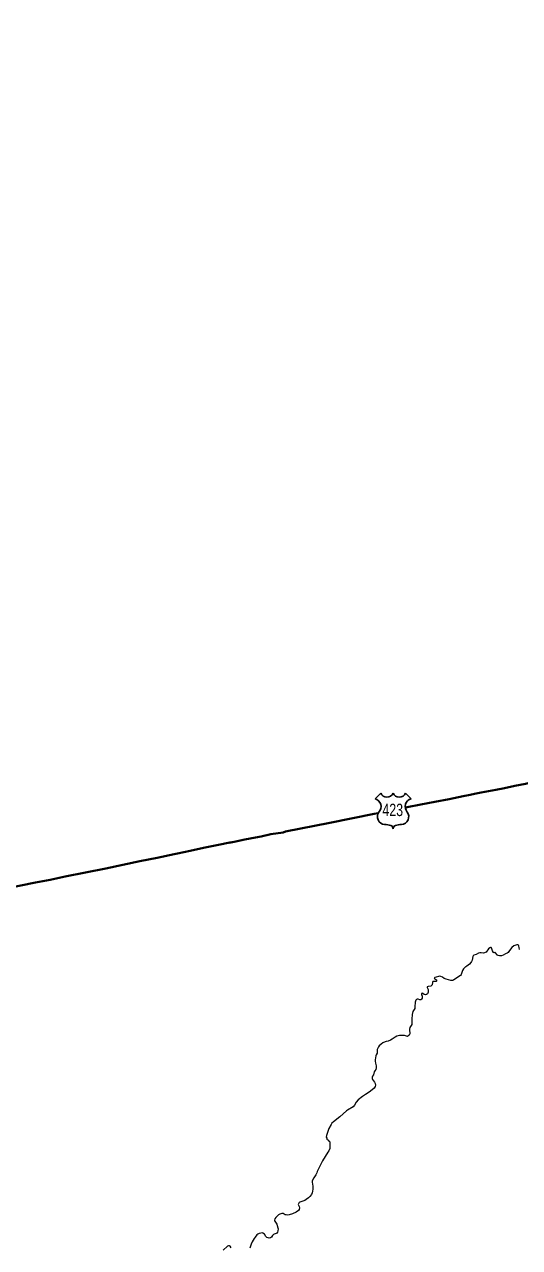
# Model space of a CAD drawing. Extents: x -1643653 to 4543381, y 1624270 to 13878484.
# Drawn here: x 587242 to 590040, y 8912077 to 8918990 of the extents above; entities that cross this region are included whole.
import ezdxf
from ezdxf.enums import TextEntityAlignment as Align

# ---------------------------------------------------------------- set-up
doc = ezdxf.new("R2010")
doc.units = 0
doc.header["$LTSCALE"] = 160
doc.layers.add('6', color=7, linetype='Continuous', lineweight=13)
doc.layers.add('60', color=7, linetype='Continuous', lineweight=13)

msp = doc.modelspace()

# ---------------------------------------------------------------- linework, layer by layer
at = {"layer": '6', "lineweight": 25}
for p, q in [((589223.6, 8914613.8), (589255.6, 8914645.8)), ((589395.4, 8914645.8), (589427.4, 8914613.8))]:
    msp.add_line(p, q, dxfattribs=at)
at = {"layer": '6', "lineweight": 40}
for points in [[(590967.2, 8914985.2), (590878.4, 8914955.6), (590794.3, 8914928.8), (590714.1, 8914902.8), (590638.7, 8914877.7), (590563.6, 8914852.3), (590490.5, 8914828.4), (590417.3, 8914804.2), (590344.2, 8914780.3), (590271, 8914756.5), (590202.2, 8914734.8), (590164.9, 8914722.1), (590133.8, 8914713.2), (590073.3, 8914697.5), (590013.2, 8914685.6), (589955.9, 8914674.1), (589907.1, 8914664.4), (589864, 8914655.5), (589824, 8914648.4), (589785.5, 8914641.2), (589761.6, 8914635.9), (589721.8, 8914628.2)], [(589721.8, 8914628.2), (589642.1, 8914611.9), (589562.3, 8914595.5), (589483.2, 8914580.8), (589404.8, 8914565.2), (589393.5, 8914562.8)], [(589240.3, 8914531.9), (589219.4, 8914527.9), (588967.4, 8914478), (588717.5, 8914427.5), (588703.5, 8914423.5), (588633.7, 8914412.4), (588579.1, 8914399.7), (588527.3, 8914390), (588477.7, 8914381.7), (588437.3, 8914372.2), (588399.5, 8914364.9)], [(588411.7, 8914367.2), (588329.2, 8914351.8), (588253.3, 8914335.7), (588178.5, 8914319.1), (588105.9, 8914304.4), (588087.3, 8914299.9)], [(587942.9, 8914269.9), (587894.7, 8914259.8), (587797.8, 8914239.6), (587700.8, 8914220), (587586.4, 8914197.2), (587471.4, 8914174.2), (587387.3, 8914155.4), (587304, 8914139.1), (587220.7, 8914122.7), (587137.7, 8914106.3), (587056.1, 8914089), (587006.5, 8914079.3)], [(588087.3, 8914299.9), (587991.2, 8914280), (587942.9, 8914269.9)]]:
    msp.add_lwpolyline(points, dxfattribs=at)
at = {"layer": '6'}
for points in [[(589979.2, 8913749.7), (589979.2, 8913749.7), (589975.1, 8913745.1), (589969.6, 8913740.7), (589960.9, 8913737.1), (589948.4, 8913729.2), (589939.2, 8913725.8), (589927.6, 8913725.4), (589918.8, 8913727.8), (589915.8, 8913729.6), (589902.3, 8913743.6), (589900.3, 8913744.2), (589895.6, 8913743.2), (589893.3, 8913744.2), (589887.2, 8913753.2), (589884.3, 8913764.8), (589882.3, 8913769.8), (589880.3, 8913771.8), (589877, 8913773), (589873.1, 8913771.2), (589865.8, 8913764.5), (589850.8, 8913746.3), (589846.8, 8913743.5), (589841.7, 8913741.9), (589836, 8913741.1), (589823.9, 8913743.2), (589816.2, 8913742.8), (589808.7, 8913740.2), (589794.3, 8913732.8), (589782.7, 8913729.6), (589778.4, 8913725.8), (589776, 8913721.3), (589772.3, 8913700.5), (589769.6, 8913694.1), (589765.7, 8913687.5), (589757, 8913677.6), (589742.1, 8913666.2), (589736.6, 8913664.2), (589732.6, 8913661.8), (589723.6, 8913652.9), (589717.2, 8913642.7), (589709.6, 8913620.5), (589705.8, 8913614.7), (589702.7, 8913611.7), (589683.9, 8913599.8), (589669.4, 8913589.6), (589663.5, 8913586.8), (589656.5, 8913585.3), (589652.4, 8913585.5), (589625.6, 8913592.9), (589615.1, 8913598.1), (589604.5, 8913605.5), (589594.8, 8913609.3), (589588.7, 8913609.9), (589581.5, 8913609.2), (589568.2, 8913604.4), (589561.1, 8913602.8), (589558.6, 8913600.4), (589559.1, 8913598), (589560.4, 8913596.6), (589570, 8913590.6), (589571, 8913585.4), (589570.1, 8913582.2), (589568.5, 8913580.6), (589566.4, 8913580), (589554.3, 8913580.6), (589550.8, 8913579.8), (589548.3, 8913575.2), (589546.7, 8913562.5), (589543.5, 8913558.1), (589538.4, 8913554.9), (589524.5, 8913552.9), (589519, 8913550.7), (589517.5, 8913549.1), (589517.5, 8913546.1), (589523, 8913535.2), (589524, 8913529), (589523.7, 8913520.8), (589520.5, 8913511.4), (589515.2, 8913507.2), (589508.7, 8913505.4), (589501.8, 8913507.6), (589493.6, 8913513.4), (589489.8, 8913513.8), (589486.5, 8913512.9), (589485.4, 8913511.3), (589485.5, 8913507.3), (589489.8, 8913497.1), (589490.8, 8913490.3), (589490, 8913486.3), (589486.4, 8913479.7), (589482.6, 8913477.5), (589477, 8913476.1), (589467.2, 8913479.9), (589460.9, 8913481.3), (589457.6, 8913479.4), (589453.3, 8913475), (589450.1, 8913463.6), (589449.3, 8913437.6), (589447.7, 8913427.2), (589437.8, 8913409.9)], [(590041, 8913761), (590039.3, 8913763.4), (590037.5, 8913770.2), (590035.8, 8913782), (590034.6, 8913785.2), (590030.5, 8913787.8), (590024.8, 8913788.6), (590009, 8913781.8), (589997.3, 8913773.4), (589989.2, 8913763.7), (589979.2, 8913749.7)], [(589437.8, 8913409.9), (589433.1, 8913393.5), (589433.1, 8913393.5), (589431.5, 8913367.8), (589432.1, 8913345.4), (589431.2, 8913338.2), (589428.5, 8913331.2), (589421, 8913319.9), (589417.5, 8913311.9), (589417.5, 8913302.5), (589420.9, 8913290.9), (589420.9, 8913284.3), (589416.4, 8913276.5), (589406.9, 8913269), (589396.3, 8913273)], [(589396.3, 8913273), (589390.8, 8913274.8), (589383.3, 8913276), (589373.9, 8913276), (589361.7, 8913275), (589346.8, 8913270.5), (589338, 8913265.9), (589320.9, 8913254.3), (589310.8, 8913248.6), (589298.3, 8913243.4), (589287.1, 8913241.2), (589280.3, 8913239), (589268.3, 8913232.8), (589257.4, 8913225.7), (589246.9, 8913216.7), (589242.3, 8913210.5), (589235.2, 8913196), (589234.8, 8913187.8)], [(589234.8, 8913187.8), (589236.1, 8913183.2), (589235.3, 8913175), (589229.7, 8913165.4), (589227.3, 8913159.4), (589224.2, 8913136.7), (589224.2, 8913129.5), (589225.4, 8913118.3), (589229.5, 8913102.9), (589230.1, 8913092.7), (589227.2, 8913082.8), (589221.5, 8913075.8), (589218.6, 8913070), (589215.3, 8913053.2), (589208.5, 8913045), (589207.2, 8913041.9), (589206.6, 8913037.8), (589207.5, 8913031.5), (589209.8, 8913025.7), (589220.4, 8913011.7), (589224.2, 8913003.7), (589226.6, 8912994.5), (589225.1, 8912987.7)], [(589225.1, 8912987.7), (589225.1, 8912987.7), (589217.9, 8912977.7), (589198, 8912959.6), (589184.3, 8912950.4), (589169.3, 8912941.7), (589151.8, 8912930.3), (589128.6, 8912911.4), (589116.4, 8912898.2), (589106.9, 8912881.9), (589099, 8912871.9), (589068.3, 8912854), (589062.8, 8912850), (589025, 8912815.3), (588987.8, 8912786.4), (588979.9, 8912778.8), (588975.2, 8912772.6), (588963.1, 8912750.1), (588957.9, 8912738.7), (588949.9, 8912709.8), (588948, 8912700.2), (588950.1, 8912694.8), (588951.6, 8912688.4), (588953.3, 8912687.2), (588960.2, 8912683), (588963, 8912678.7), (588965.1, 8912677), (588967.8, 8912668.8), (588968.2, 8912654.7), (588967.7, 8912650.4), (588967.8, 8912636.2), (588962.2, 8912622.8), (588956.7, 8912616.2), (588925.6, 8912566.2), (588921.1, 8912556.2), (588914.4, 8912544), (588910, 8912532.8), (588904.4, 8912520.6), (588896.9, 8912507.2), (588894.7, 8912498.6), (588888.9, 8912486.8), (588877.2, 8912470.3), (588870.5, 8912457.5), (588868.6, 8912451.7), (588868.1, 8912445.7), (588872, 8912422.7), (588872.3, 8912407.2), (588870.6, 8912394.4), (588867.9, 8912385), (588863.4, 8912376.8), (588854, 8912364.7), (588846.6, 8912357.1), (588834.5, 8912347.5), (588826.4, 8912343.3), (588798.1, 8912333.4), (588795.1, 8912331.6), (588791.9, 8912328), (588789.9, 8912324), (588789.2, 8912319.6), (588794.8, 8912308), (588795.9, 8912300.3), (588794.5, 8912291.7), (588790.7, 8912285.1), (588778.4, 8912277.1), (588756.6, 8912266.8)], [(588756.6, 8912266.8), (588738.9, 8912261), (588729, 8912260.2), (588721.3, 8912260.6), (588715.5, 8912262.2), (588704.7, 8912268.2), (588696.6, 8912269.5), (588685.5, 8912265.7), (588677.7, 8912261.1), (588667.4, 8912252.3), (588662.1, 8912246.2), (588656.9, 8912238.2), (588655.1, 8912231.8), (588655.1, 8912228.4), (588656.5, 8912225), (588667.9, 8912208.6), (588674.8, 8912188.2), (588675.3, 8912182.2), (588674.1, 8912170.3), (588671.1, 8912162.7), (588667.4, 8912157.3), (588664.2, 8912155.3), (588654.1, 8912152.3), (588649.2, 8912149.7), (588644.3, 8912144.9), (588637.8, 8912135.8), (588632.8, 8912131.8), (588624.2, 8912130.4), (588618.8, 8912131), (588612, 8912134), (588607, 8912139.8), (588597.9, 8912152.2), (588589.9, 8912158.2), (588585, 8912159.2), (588577.3, 8912158.2), (588568.1, 8912155.6), (588561.2, 8912152.3)], [(588561.2, 8912152.3), (588555.2, 8912147.5), (588555.2, 8912147.5), (588545.5, 8912135.7), (588539.6, 8912127.1), (588528.7, 8912108.2), (588522.9, 8912095.4), (588516.2, 8912072.3)], [(588410.3, 8912075.8), (588403.6, 8912084.6), (588400.1, 8912086.8), (588394.6, 8912086), (588390.3, 8912083.4), (588365.5, 8912061.7)]]:
    msp.add_lwpolyline(points, dxfattribs=at)
at = {"layer": '6', "lineweight": 25}
for centre, radius, start, end in [((589211.2, 8914569.5), 46.1, 317.5721, 74.36886), ((589290.5, 8914659.2), 37.4, 200.95927, 339.04073), ((589360.5, 8914659.2), 37.4, 200.95927, 339.04073), ((589439.8, 8914569.5), 46.1, 105.62774, 222.4279), ((589281.9, 8914512.4), 44.9, 144.73733, 264.65778), ((589369.1, 8914512.4), 44.9, 275.34222, 35.26267), ((589277.5, 8914349.7), 118, 72.89371, 89.90057), ((589306.6, 8914444.4), 18.9, 357.69345, 72.92955), ((589344.4, 8914444.4), 18.9, 107.07045, 182.30655), ((589373.5, 8914349.7), 118, 90.09943, 107.10629)]:
    msp.add_arc(centre, radius, start, end, dxfattribs=at)
at = {"layer": '60', "lineweight": 25}
msp.add_spline([(814781, 9009175.5), (814787.2, 9009173.4), (814796.9, 9009173.4), (814799.4, 9009172.4), (814805.1, 9009174.5), (814805.6, 9009176.5), (814811.7, 9009179.5), (814811.7, 9009179.5), (814801.5, 9009181), (814790.7, 9009181.5), (814784.1, 9009183.1), (814777.4, 9009185.1), (814778.4, 9009175.5)], degree=3, dxfattribs=at)

# ---------------------------------------------------------------- texts
at = {"layer": '6', "width": 0.75}
msp.add_text('423', height=70, dxfattribs=at).set_placement((589323.4, 8914515.5), align=Align.CENTER)

doc.saveas('drawing.dxf')
